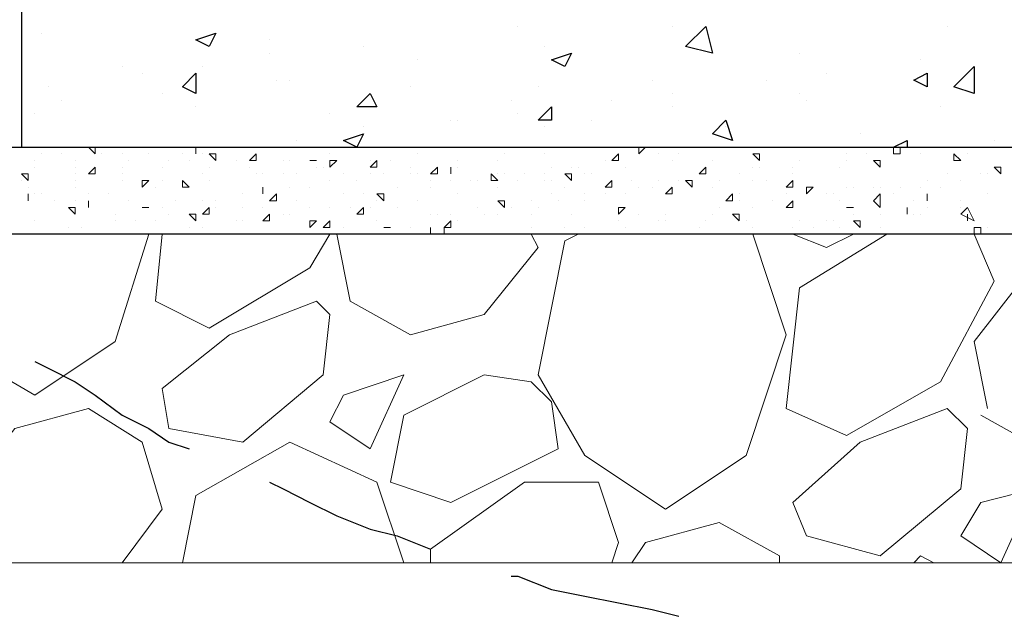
# Model space of a CAD drawing. Header units: metres. Extents: x 5.7 to 89.8, y 4 to 63.5.
# Tile 265 of 475: x 54.4 to 55.9, y 9.2 to 10. Entities that reach past the tile are written whole.
import ezdxf

# ---------------------------------------------------------------- set-up
doc = ezdxf.new("R2010")
doc.units = ezdxf.units.M
doc.header["$MEASUREMENT"] = 0
for name, color, linetype in [('PDF17_hatch', 7, 'Continuous'), ('PDF17_hatch-borshi', 7, 'Continuous'), ('PDF17_kaff', 7, 'Continuous'), ('PDF17_textt', 7, 'Continuous'), ('PDF17_wall', 7, 'Continuous')]:
    doc.layers.add(name, color=color, linetype=linetype)

msp = doc.modelspace()

# ---------------------------------------------------------------- linework, layer by layer
at = {"layer": 'PDF17_hatch', "lineweight": 25}
for points in [[(55.1611, 10.0132), (55.1611, 10.0132)], [(55.3826, 10.0132), (55.3826, 10.0132)], [(55.7775, 10.0132), (55.7775, 10.0132)], [(54.4773, 10.0036), (54.4773, 10.0036)], [(54.8047, 9.994), (54.8047, 9.994)], [(54.9396, 9.9843), (54.9396, 9.9843)], [(55.1996, 9.9843), (55.1996, 9.9843)], [(54.8047, 9.9747), (54.8047, 9.9747)], [(55.0166, 9.9651), (55.0166, 9.9651)], [(55.5656, 9.9747), (55.5656, 9.9747)], [(55.739, 9.9651), (55.739, 9.9651)], [(54.5929, 9.9555), (54.5929, 9.9555)], [(54.7084, 9.9555), (54.7084, 9.9555)], [(54.6217, 9.9458), (54.6217, 9.9458)], [(54.8144, 9.9362), (54.8144, 9.9362)], [(54.8336, 9.9362), (54.8336, 9.9362)], [(55.3537, 9.9362), (55.3537, 9.9362)], [(55.5174, 9.9362), (55.5174, 9.9362)], [(55.6041, 9.9458), (55.6041, 9.9458)], [(55.7486, 9.9458), (55.7486, 9.9458)], [(54.4869, 9.9266), (54.4869, 9.9266)], [(55.007, 9.9266), (55.007, 9.9266)], [(55.19, 9.9266), (55.19, 9.9266)], [(54.6506, 9.9169), (54.6506, 9.9169)], [(55.3826, 9.9169), (55.3826, 9.9169)], [(55.5656, 9.9169), (55.5656, 9.9169)], [(54.5062, 9.9073), (54.5062, 9.9073)], [(54.6988, 9.8977), (54.6988, 9.8977)], [(55.1515, 9.9073), (55.1515, 9.9073)], [(55.2959, 9.9073), (55.2959, 9.9073)], [(55.3826, 9.8977), (55.3826, 9.8977)], [(55.5752, 9.9073), (55.5752, 9.9073)], [(55.7679, 9.8977), (55.7679, 9.8977)], [(54.4676, 9.888), (54.4676, 9.888)], [(54.8914, 9.888), (54.8914, 9.888)], [(55.1611, 9.888), (55.1611, 9.888)], [(54.9396, 9.8688), (54.9396, 9.8688)], [(55.0648, 9.8784), (55.0648, 9.8784)], [(55.0744, 9.8784), (55.0744, 9.8784)], [(55.1996, 9.8688), (55.1996, 9.8688)], [(55.267, 9.8784), (55.267, 9.8784)], [(55.4597, 9.8688), (55.4597, 9.8688)], [(55.6523, 9.8591), (55.6523, 9.8591)], [(54.8433, 9.8495), (54.8433, 9.8495)], [(55.0166, 9.8399), (55.0166, 9.8399)], [(55.7004, 9.8399), (55.7197, 9.8495), (55.7197, 9.8399)], [(55.8449, 9.8495), (55.8449, 9.8495)]]:
    msp.add_lwpolyline(points, dxfattribs=at)
for points in [[(55.4404, 9.9747), (55.4019, 9.9843), (55.4308, 10.0132)], [(54.7277, 10.0036), (54.7181, 9.9843), (54.6988, 9.994)], [(55.2381, 9.9747), (55.2285, 9.9555), (55.2092, 9.9651)], [(55.816, 9.9169), (55.7871, 9.9266), (55.816, 9.9555)], [(54.6988, 9.9458), (54.6988, 9.9169), (54.6795, 9.9266)], [(55.7486, 9.9458), (55.7486, 9.9266), (55.7293, 9.9362)], [(54.9492, 9.9169), (54.9588, 9.8977), (54.9299, 9.8977)], [(55.2092, 9.8977), (55.2092, 9.8784), (55.19, 9.8784)], [(55.4597, 9.8784), (55.4693, 9.8495), (55.4404, 9.8591)], [(54.9396, 9.8591), (54.9299, 9.8399), (54.9107, 9.8495)]]:
    msp.add_lwpolyline(points, close=True, dxfattribs=at)
at = {"layer": 'PDF17_hatch-borshi', "lineweight": 18}
for points in [[(54.5543, 9.8399), (54.5543, 9.8302), (54.5447, 9.8399)], [(54.6988, 9.8399), (54.6988, 9.8302)], [(54.7277, 9.8302), (54.7277, 9.8206), (54.7181, 9.8302)], [(54.7855, 9.8302), (54.7855, 9.8206), (54.7758, 9.8206)], [(55.3056, 9.8206), (55.2959, 9.8206), (55.3056, 9.8302)], [(55.5078, 9.8302), (55.5078, 9.8206), (55.4982, 9.8302)], [(55.7871, 9.8302), (55.7968, 9.8206), (55.7871, 9.8206)], [(54.5543, 9.8014), (54.5447, 9.8014), (54.5543, 9.811)], [(54.8722, 9.8206), (54.8625, 9.8206)], [(54.9011, 9.8206), (54.8914, 9.811), (54.8914, 9.8206)], [(54.9588, 9.8206), (54.9588, 9.811), (54.9492, 9.811)], [(55.0455, 9.811), (55.0455, 9.8014), (55.0359, 9.8014)], [(55.0648, 9.811), (55.0648, 9.8014)], [(55.4308, 9.8014), (55.4211, 9.8014), (55.4308, 9.811)], [(55.6812, 9.8206), (55.6812, 9.811), (55.6715, 9.8206)], [(55.8545, 9.811), (55.8545, 9.8014), (55.8449, 9.811)], [(54.458, 9.8014), (54.458, 9.7917), (54.4484, 9.8014)], [(55.1226, 9.8014), (55.1322, 9.7917), (55.1226, 9.7917)], [(55.2381, 9.8014), (55.2381, 9.7917), (55.2285, 9.8014)], [(54.6314, 9.7917), (54.6217, 9.7821), (54.6217, 9.7917)], [(54.6892, 9.7821), (54.6795, 9.7821), (54.6795, 9.7917)], [(54.7951, 9.7821), (54.7951, 9.7725)], [(55.2959, 9.7917), (55.2959, 9.7821), (55.2863, 9.7821)], [(55.3826, 9.7821), (55.3826, 9.7725), (55.373, 9.7725)], [(55.4115, 9.7917), (55.4115, 9.7821), (55.4019, 9.7917)], [(55.556, 9.7821), (55.5463, 9.7821), (55.556, 9.7917)], [(55.5849, 9.7821), (55.5752, 9.7725), (55.5752, 9.7821)], [(54.458, 9.7725), (54.458, 9.7628)], [(54.8144, 9.7628), (54.8047, 9.7628), (54.8144, 9.7725)], [(54.9685, 9.7725), (54.9685, 9.7628), (54.9588, 9.7725)], [(55.4693, 9.7725), (55.4693, 9.7628), (55.4597, 9.7628)], [(55.6812, 9.7532), (55.6715, 9.7628), (55.6812, 9.7725)], [(55.7486, 9.7725), (55.7486, 9.7628)], [(54.5254, 9.7532), (54.5254, 9.7436), (54.5158, 9.7532)], [(54.5447, 9.7628), (54.5447, 9.7532)], [(54.6314, 9.7532), (54.6217, 9.7532)], [(54.7181, 9.7532), (54.7181, 9.7436), (54.7084, 9.7436)], [(54.9396, 9.7436), (54.9299, 9.7436), (54.9396, 9.7532)], [(55.1418, 9.7628), (55.1418, 9.7532), (55.1322, 9.7628)], [(55.3152, 9.7532), (55.3056, 9.7436), (55.3056, 9.7532)], [(55.556, 9.7628), (55.556, 9.7532), (55.5463, 9.7532)], [(55.633, 9.7532), (55.6427, 9.7532)], [(55.7197, 9.7532), (55.7197, 9.7436)], [(55.816, 9.7339), (55.7968, 9.7436), (55.8064, 9.7532)], [(54.6988, 9.7436), (54.6988, 9.7339), (54.6892, 9.7436)], [(54.8047, 9.7436), (54.8047, 9.7339), (54.7951, 9.7339)], [(55.4789, 9.7436), (55.4789, 9.7339), (55.4693, 9.7436)], [(55.8064, 9.7436), (55.8064, 9.7339)], [(54.8722, 9.7339), (54.8625, 9.7243), (54.8625, 9.7339)], [(54.8914, 9.7339), (54.8914, 9.7243), (54.8818, 9.7243)], [(54.9685, 9.7243), (54.9781, 9.7243)], [(55.0359, 9.7243), (55.0359, 9.7147)], [(55.0648, 9.7243), (55.0551, 9.7243), (55.0648, 9.7339)], [(55.0551, 9.7243), (55.0551, 9.7147)], [(55.6523, 9.7339), (55.6523, 9.7243), (55.6427, 9.7339)], [(54.6506, 9.4932), (54.747, 9.5702), (54.8722, 9.6184), (54.8914, 9.5991), (54.8818, 9.5124), (54.7662, 9.4161), (54.6603, 9.4354)], [(54.9107, 9.4835), (54.8914, 9.445), (54.9492, 9.4065), (54.9974, 9.5124)], [(55.1804, 9.5028), (55.1129, 9.5124), (54.9974, 9.4546), (54.9781, 9.3583), (55.0648, 9.3294), (55.2189, 9.4065), (55.2092, 9.4739)], [(55.556, 9.3294), (55.6523, 9.4161), (55.7775, 9.4643), (55.8064, 9.4354), (55.7968, 9.3487), (55.6812, 9.2524), (55.5752, 9.2813)], [(55.8256, 9.3294), (55.7968, 9.2813), (55.8545, 9.2427), (55.9027, 9.3487)]]:
    msp.add_lwpolyline(points, close=True, dxfattribs=at)
for points in [[(54.6506, 9.8399), (54.6506, 9.8399)], [(54.7566, 9.8399), (54.7566, 9.8399)], [(54.9588, 9.8399), (54.9588, 9.8399)], [(55.1707, 9.8399), (55.1804, 9.8399)], [(55.1804, 9.8399), (55.1804, 9.8399)], [(55.3345, 9.8399), (55.3345, 9.8399)], [(55.3345, 9.8399), (55.3345, 9.8302), (55.3441, 9.8399)], [(55.7101, 9.8399), (55.7101, 9.8302), (55.7004, 9.8302), (55.7004, 9.8399)], [(55.8545, 9.8399), (55.8545, 9.8399)], [(54.4773, 9.8302), (54.4773, 9.8302)], [(54.5062, 9.8302), (54.5062, 9.8302)], [(54.564, 9.8302), (54.564, 9.8302)], [(54.5929, 9.8302), (54.5929, 9.8302)], [(54.6314, 9.8302), (54.6314, 9.8302)], [(54.6795, 9.8302), (54.6795, 9.8302)], [(54.6988, 9.8302), (54.6988, 9.8302)], [(54.7084, 9.8302), (54.7084, 9.8302)], [(54.7277, 9.8302), (54.7277, 9.8302)], [(54.8914, 9.8302), (54.8914, 9.8302)], [(55.0166, 9.8302), (55.0166, 9.8302)], [(55.1418, 9.8302), (55.1418, 9.8302)], [(55.1996, 9.8302), (55.1996, 9.8302)], [(55.3056, 9.8302), (55.3056, 9.8302)], [(55.3633, 9.8302), (55.3633, 9.8302)], [(55.3922, 9.8302), (55.3922, 9.8302)], [(55.4982, 9.8302), (55.4982, 9.8302)], [(55.633, 9.8302), (55.633, 9.8302)], [(55.6619, 9.8302), (55.6619, 9.8302)], [(55.7101, 9.8302), (55.7101, 9.8302)], [(55.739, 9.8302), (55.739, 9.8302)], [(55.8064, 9.8302), (55.8064, 9.8302)], [(54.4676, 9.8206), (54.4676, 9.8206)], [(54.4676, 9.811), (54.4676, 9.811)], [(54.5254, 9.8206), (54.5254, 9.8206)], [(54.5254, 9.811), (54.5254, 9.811)], [(54.5543, 9.811), (54.5543, 9.811)], [(54.5929, 9.811), (54.5929, 9.811)], [(54.6025, 9.8206), (54.6025, 9.8206)], [(54.6506, 9.811), (54.6506, 9.811)], [(54.6603, 9.8206), (54.6603, 9.8206)], [(54.6892, 9.8206), (54.6892, 9.8206)], [(54.7181, 9.811), (54.7181, 9.811)], [(54.7566, 9.8206), (54.7566, 9.8206)], [(54.7758, 9.811), (54.7758, 9.811)], [(54.824, 9.8206), (54.824, 9.8206)], [(54.8336, 9.8206), (54.8336, 9.8206)], [(54.8722, 9.8206), (54.8722, 9.8206)], [(54.8722, 9.811), (54.8722, 9.811)], [(54.8818, 9.811), (54.8818, 9.811)], [(54.9492, 9.8206), (54.9492, 9.8206)], [(54.9492, 9.811), (54.9492, 9.811)], [(54.9781, 9.8206), (54.9781, 9.8206)], [(55.007, 9.811), (55.007, 9.811)], [(55.0648, 9.811), (55.0648, 9.811)], [(55.0744, 9.8206), (55.0744, 9.8206)], [(55.0744, 9.811), (55.0744, 9.811)], [(55.0744, 9.811), (55.0744, 9.811)], [(55.1322, 9.8206), (55.1322, 9.8206)], [(55.2092, 9.811), (55.2092, 9.811)], [(55.2381, 9.811), (55.2381, 9.811)], [(55.2478, 9.811), (55.2478, 9.811)], [(55.2863, 9.8206), (55.2863, 9.8206)], [(55.3152, 9.811), (55.3152, 9.811)], [(55.3826, 9.8206), (55.3826, 9.8206)], [(55.4404, 9.8206), (55.4404, 9.8206)], [(55.4982, 9.811), (55.4982, 9.811)], [(55.5078, 9.811), (55.5078, 9.811)], [(55.556, 9.811), (55.556, 9.811)], [(55.5656, 9.8206), (55.5656, 9.8206)], [(55.6234, 9.811), (55.6234, 9.811)], [(55.633, 9.8206), (55.633, 9.8206)], [(55.6812, 9.8206), (55.6812, 9.8206)], [(54.5254, 9.8014), (54.5254, 9.8014)], [(54.5929, 9.8014), (54.5929, 9.8014)], [(54.7084, 9.8014), (54.7084, 9.8014)], [(54.7855, 9.8014), (54.7855, 9.8014)], [(54.7951, 9.8014), (54.7951, 9.8014)], [(54.824, 9.8014), (54.824, 9.8014)], [(54.8433, 9.8014), (54.8433, 9.8014)], [(54.9107, 9.8014), (54.9107, 9.8014)], [(54.9492, 9.8014), (54.9492, 9.8014)], [(54.9685, 9.8014), (54.9685, 9.8014)], [(55.007, 9.8014), (55.007, 9.8014)], [(55.0166, 9.8014), (55.0166, 9.8014)], [(55.1322, 9.8014), (55.1322, 9.8014)], [(55.1418, 9.8014), (55.1418, 9.8014)], [(55.1707, 9.8014), (55.1707, 9.8014)], [(55.1996, 9.8014), (55.1996, 9.8014)], [(55.2574, 9.8014), (55.2574, 9.8014)], [(55.267, 9.8014), (55.267, 9.8014)], [(55.4211, 9.8014), (55.4211, 9.8014)], [(55.4789, 9.8014), (55.4789, 9.8014)], [(55.556, 9.8014), (55.556, 9.8014)], [(55.7775, 9.8014), (55.7775, 9.8014)], [(55.8256, 9.8014), (55.8256, 9.8014)], [(55.8353, 9.8014), (55.8353, 9.8014)], [(54.4484, 9.7917), (54.4484, 9.7917)], [(54.458, 9.7821), (54.458, 9.7821)], [(54.5254, 9.7917), (54.5254, 9.7917)], [(54.5254, 9.7821), (54.5254, 9.7821)], [(54.5929, 9.7917), (54.5929, 9.7917)], [(54.641, 9.7821), (54.641, 9.7821)], [(54.6506, 9.7917), (54.6506, 9.7917)], [(54.6795, 9.7821), (54.6795, 9.7821)], [(54.7181, 9.7917), (54.7181, 9.7917)], [(54.7951, 9.7821), (54.7951, 9.7821)], [(54.8336, 9.7821), (54.8336, 9.7821)], [(54.8625, 9.7821), (54.8625, 9.7821)], [(54.8914, 9.7917), (54.8914, 9.7917)], [(54.9299, 9.7917), (54.9299, 9.7917)], [(54.9877, 9.7821), (54.9877, 9.7821)], [(55.0359, 9.7917), (55.0359, 9.7917)], [(55.0359, 9.7821), (55.0359, 9.7821)], [(55.0648, 9.7917), (55.0648, 9.7917)], [(55.0937, 9.7917), (55.0937, 9.7917)], [(55.0937, 9.7917), (55.0937, 9.7917)], [(55.1033, 9.7917), (55.1033, 9.7917)], [(55.1322, 9.7821), (55.1322, 9.7821)], [(55.1611, 9.7917), (55.1611, 9.7917)], [(55.1996, 9.7917), (55.1996, 9.7917)], [(55.2092, 9.7917), (55.2092, 9.7917)], [(55.2092, 9.7917), (55.2092, 9.7917)], [(55.2092, 9.7917), (55.2092, 9.7917)], [(55.2285, 9.7821), (55.2285, 9.7821)], [(55.2863, 9.7821), (55.2863, 9.7821)], [(55.3248, 9.7917), (55.3248, 9.7917)], [(55.3345, 9.7821), (55.3345, 9.7821)], [(55.3537, 9.7821), (55.3537, 9.7821)], [(55.3537, 9.7821), (55.3537, 9.7821)], [(55.3633, 9.7917), (55.3633, 9.7917)], [(55.3922, 9.7917), (55.3922, 9.7917)], [(55.4115, 9.7917), (55.4115, 9.7917)], [(55.4115, 9.7821), (55.4115, 9.7821)], [(55.4404, 9.7821), (55.4404, 9.7821)], [(55.45, 9.7917), (55.45, 9.7917)], [(55.4982, 9.7917), (55.4982, 9.7917)], [(55.5174, 9.7917), (55.5174, 9.7917)], [(55.5849, 9.7821), (55.5849, 9.7821)], [(55.633, 9.7821), (55.633, 9.7821)], [(55.6427, 9.7821), (55.6427, 9.7821)], [(55.6715, 9.7821), (55.6715, 9.7821)], [(55.6812, 9.7821), (55.6812, 9.7821)], [(55.7101, 9.7821), (55.7101, 9.7821)], [(55.739, 9.7821), (55.739, 9.7821)], [(55.7486, 9.7917), (55.7486, 9.7917)], [(55.7679, 9.7821), (55.7679, 9.7821)], [(55.7679, 9.7821), (55.7679, 9.7821)], [(55.7968, 9.7917), (55.7968, 9.7917)], [(54.4676, 9.7725), (54.4676, 9.7725)], [(54.4773, 9.7725), (54.4773, 9.7725)], [(54.5447, 9.7725), (54.5447, 9.7725)], [(54.5736, 9.7725), (54.5736, 9.7725)], [(54.7662, 9.7725), (54.7662, 9.7725)], [(54.7951, 9.7725), (54.7951, 9.7725)], [(54.9107, 9.7725), (54.9107, 9.7725)], [(54.9396, 9.7725), (54.9396, 9.7725)], [(55.0744, 9.7725), (55.0744, 9.7725)], [(55.2092, 9.7725), (55.2092, 9.7725)], [(55.2574, 9.7725), (55.2574, 9.7725)], [(55.2863, 9.7725), (55.2863, 9.7725)], [(55.3152, 9.7725), (55.3152, 9.7725)], [(55.373, 9.7725), (55.373, 9.7725)], [(55.4789, 9.7725), (55.4789, 9.7725)], [(55.5463, 9.7725), (55.5463, 9.7725)], [(55.6041, 9.7725), (55.6041, 9.7725)], [(55.6041, 9.7725), (55.6041, 9.7725)], [(55.6138, 9.7725), (55.6138, 9.7725)], [(55.7004, 9.7725), (55.7004, 9.7725)], [(55.7486, 9.7725), (55.7486, 9.7725)], [(55.8353, 9.7725), (55.8353, 9.7725)], [(54.458, 9.7628), (54.458, 9.7628)], [(54.4965, 9.7628), (54.4965, 9.7628)], [(54.5254, 9.7628), (54.5254, 9.7628)], [(54.5447, 9.7628), (54.5447, 9.7628)], [(54.6025, 9.7628), (54.6025, 9.7628)], [(54.6314, 9.7532), (54.6314, 9.7532)], [(54.6506, 9.7532), (54.6506, 9.7532)], [(54.6699, 9.7628), (54.6699, 9.7628)], [(54.7084, 9.7628), (54.7084, 9.7628)], [(54.7277, 9.7628), (54.7277, 9.7628)], [(54.7277, 9.7532), (54.7277, 9.7532)], [(54.7662, 9.7532), (54.7662, 9.7532)], [(54.7951, 9.7532), (54.7951, 9.7532)], [(54.7951, 9.7532), (54.7951, 9.7532)], [(54.8433, 9.7628), (54.8433, 9.7628)], [(54.8625, 9.7532), (54.8625, 9.7532)], [(54.8914, 9.7532), (54.8914, 9.7532)], [(54.8914, 9.7532), (54.8914, 9.7532)], [(54.9203, 9.7532), (54.9203, 9.7532)], [(54.9492, 9.7532), (54.9492, 9.7532)], [(54.9588, 9.7628), (54.9588, 9.7628)], [(54.9877, 9.7532), (54.9877, 9.7532)], [(55.0166, 9.7628), (55.0166, 9.7628)], [(55.1033, 9.7532), (55.1033, 9.7532)], [(55.1515, 9.7532), (55.1515, 9.7532)], [(55.1804, 9.7628), (55.1804, 9.7628)], [(55.19, 9.7532), (55.19, 9.7532)], [(55.2189, 9.7628), (55.2189, 9.7628)], [(55.2574, 9.7628), (55.2574, 9.7628)], [(55.45, 9.7532), (55.45, 9.7532)], [(55.4789, 9.7628), (55.4789, 9.7628)], [(55.4982, 9.7532), (55.4982, 9.7532)], [(55.5271, 9.7628), (55.5271, 9.7628)], [(55.556, 9.7628), (55.556, 9.7628)], [(55.556, 9.7532), (55.556, 9.7532)], [(55.6234, 9.7628), (55.6234, 9.7628)], [(55.633, 9.7532), (55.633, 9.7532)], [(55.6715, 9.7628), (55.6715, 9.7628)], [(55.7197, 9.7532), (55.7197, 9.7532)], [(55.7293, 9.7628), (55.7293, 9.7628)], [(55.7486, 9.7532), (55.7486, 9.7532)], [(55.7968, 9.7628), (55.7968, 9.7628)], [(55.7968, 9.7628), (55.7968, 9.7628)], [(55.7968, 9.7628), (55.7968, 9.7628)], [(55.7968, 9.7532), (55.7968, 9.7532)], [(54.5254, 9.7436), (54.5254, 9.7436)], [(54.5832, 9.7436), (54.5832, 9.7436)], [(54.6603, 9.7436), (54.6603, 9.7436)], [(54.6892, 9.7436), (54.6892, 9.7436)], [(54.824, 9.7436), (54.824, 9.7436)], [(54.8336, 9.7436), (54.8336, 9.7436)], [(55.0359, 9.7436), (55.0359, 9.7436)], [(55.0455, 9.7436), (55.0455, 9.7436)], [(55.0648, 9.7436), (55.0648, 9.7436)], [(55.1129, 9.7436), (55.1129, 9.7436)], [(55.1322, 9.7436), (55.1322, 9.7436)], [(55.1804, 9.7436), (55.1804, 9.7436)], [(55.2381, 9.7436), (55.2381, 9.7436)], [(55.3345, 9.7436), (55.3345, 9.7436)], [(55.373, 9.7436), (55.373, 9.7436)], [(55.4404, 9.7436), (55.4404, 9.7436)], [(55.6427, 9.7436), (55.6427, 9.7436)], [(55.6812, 9.7436), (55.6812, 9.7436)], [(55.7197, 9.7436), (55.7197, 9.7436)], [(55.7293, 9.7436), (55.7293, 9.7436)], [(55.739, 9.7436), (55.739, 9.7436)], [(54.4676, 9.7339), (54.4676, 9.7339)], [(54.5158, 9.7243), (54.5158, 9.7243)], [(54.5351, 9.7243), (54.5351, 9.7243)], [(54.5832, 9.7339), (54.5832, 9.7339)], [(54.6121, 9.7339), (54.6121, 9.7339)], [(54.641, 9.7339), (54.641, 9.7339)], [(54.6892, 9.7243), (54.6892, 9.7243)], [(54.7084, 9.7243), (54.7084, 9.7243)], [(54.7566, 9.7339), (54.7566, 9.7339)], [(54.7662, 9.7339), (54.7662, 9.7339)], [(54.8818, 9.7243), (54.8818, 9.7243)], [(54.9107, 9.7243), (54.9107, 9.7243)], [(54.9588, 9.7339), (54.9588, 9.7339)], [(54.9685, 9.7243), (54.9685, 9.7243)], [(55.007, 9.7243), (55.007, 9.7243)], [(55.007, 9.7243), (55.007, 9.7243)], [(55.0359, 9.7243), (55.0359, 9.7243)], [(55.0744, 9.7339), (55.0744, 9.7339)], [(55.0744, 9.7339), (55.0744, 9.7339)], [(55.1804, 9.7243), (55.1804, 9.7243)], [(55.2285, 9.7243), (55.2285, 9.7243)], [(55.2574, 9.7243), (55.2574, 9.7243)], [(55.3056, 9.7339), (55.3056, 9.7339)], [(55.3056, 9.7339), (55.3056, 9.7339)], [(55.3152, 9.7243), (55.3152, 9.7243)], [(55.3633, 9.7339), (55.3633, 9.7339)], [(55.373, 9.7339), (55.373, 9.7339)], [(55.4211, 9.7243), (55.4211, 9.7243)], [(55.4308, 9.7339), (55.4308, 9.7339)], [(55.4886, 9.7339), (55.4886, 9.7339)], [(55.4982, 9.7243), (55.4982, 9.7243)], [(55.4982, 9.7243), (55.4982, 9.7243)], [(55.6908, 9.7147), (55.5656, 9.6376), (55.5463, 9.4643), (55.633, 9.4257), (55.7679, 9.5028), (55.8449, 9.6473), (55.816, 9.7147), (55.816, 9.7243), (55.8256, 9.7243), (55.8256, 9.7147)], [(55.556, 9.7243), (55.556, 9.7243)], [(55.556, 9.7243), (55.556, 9.7243)], [(55.5656, 9.7339), (55.5656, 9.7339)], [(55.5849, 9.7243), (55.5849, 9.7243)], [(55.6041, 9.7339), (55.6041, 9.7339)], [(55.6138, 9.7339), (55.6138, 9.7339)], [(55.6234, 9.7243), (55.6234, 9.7243)], [(55.6523, 9.7339), (55.6523, 9.7339)], [(55.6812, 9.7243), (55.6812, 9.7243)], [(55.8064, 9.7339), (55.8064, 9.7339)], [(55.8353, 9.7243), (55.8353, 9.7243)], [(54.2847, 9.7147), (54.275, 9.6665), (54.3521, 9.5509), (54.4676, 9.4835), (54.5832, 9.5606), (54.6314, 9.7147)], [(54.8914, 9.7147), (54.8625, 9.6665), (54.7181, 9.5798), (54.641, 9.6184), (54.6506, 9.7147)], [(54.9011, 9.7147), (54.9203, 9.6184), (55.007, 9.5702), (55.1129, 9.5991), (55.19, 9.6954), (55.1804, 9.7147)], [(55.2478, 9.7147), (55.2285, 9.705), (55.19, 9.5124), (55.2574, 9.3968), (55.373, 9.3198), (55.4886, 9.3968), (55.5463, 9.5702), (55.4982, 9.7147)], [(55.556, 9.7147), (55.6041, 9.6954), (55.6427, 9.7147)], [(55.8353, 9.4643), (55.816, 9.5606), (55.8834, 9.6473), (55.9894, 9.6761), (56.0664, 9.628), (56.0953, 9.5317), (56.0279, 9.445), (55.9123, 9.4065), (55.8256, 9.4546)], [(54.3906, 9.2427), (54.3713, 9.3487), (54.4388, 9.4354), (54.5447, 9.4643), (54.6217, 9.4161), (54.6506, 9.3198), (54.5929, 9.2427)], [(54.9974, 9.2427), (54.9588, 9.3583), (54.8336, 9.4161), (54.6988, 9.3391), (54.6795, 9.2427)], [(55.0359, 9.2427), (55.0359, 9.262), (55.1707, 9.3583), (55.2767, 9.3583), (55.3056, 9.2716), (55.2959, 9.2427)], [(55.5367, 9.2427), (55.5367, 9.2524), (55.45, 9.3005), (55.3441, 9.2716), (55.3248, 9.2427)], [(55.7582, 9.2427), (55.739, 9.2524), (55.7293, 9.2427)]]:
    msp.add_lwpolyline(points, dxfattribs=at)
at = {"layer": 'PDF17_kaff', "lineweight": 30}
msp.add_lwpolyline([(54.092, 9.7147), (54.092, 9.8399), (58.5802, 9.8399), (58.5802, 9.7147)], close=True, dxfattribs=at)
at = {"layer": 'PDF17_kaff', "lineweight": 20}
msp.add_lwpolyline([(58.7728, 9.2427), (53.7357, 9.2427)], dxfattribs=at)
at = {"layer": 'PDF17_textt', "lineweight": 30}
for points in [[(54.4676, 9.5317), (54.4869, 9.522), (54.5254, 9.5028), (54.5543, 9.4835), (54.5929, 9.4546), (54.6314, 9.4354), (54.6603, 9.4161), (54.6892, 9.4065)], [(54.8047, 9.3583), (54.824, 9.3487), (54.8625, 9.3294), (54.9011, 9.3102), (54.9492, 9.2909), (54.9877, 9.2813), (55.0359, 9.262)], [(55.1515, 9.2235), (55.1611, 9.2235), (55.2092, 9.2042), (55.2574, 9.1946), (55.3056, 9.185), (55.3537, 9.1753), (55.3922, 9.1657)]]:
    msp.add_lwpolyline(points, dxfattribs=at)
at = {"layer": 'PDF17_wall', "lineweight": 25}
msp.add_lwpolyline([(54.8047, 11.2557), (54.4484, 11.2557), (54.4484, 9.8399)], dxfattribs=at)

doc.saveas('drawing.dxf')
